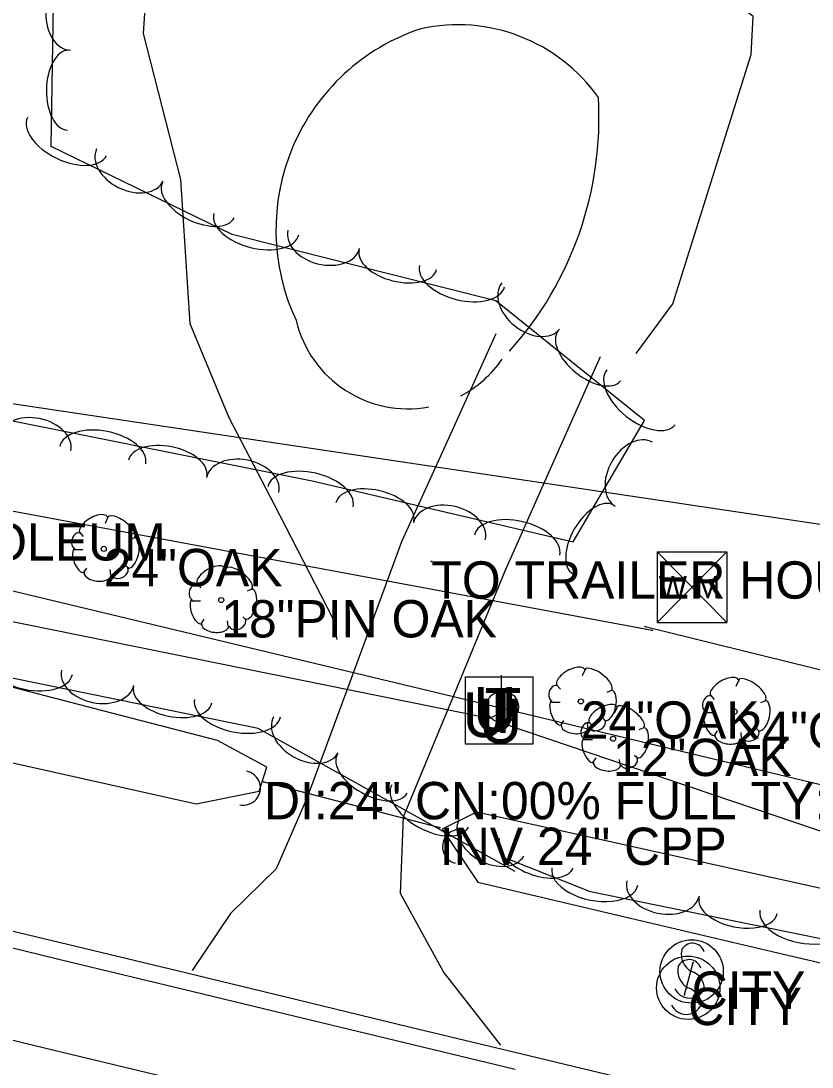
# Model space of a CAD drawing. Extents: x 1441650 to 1491889, y 345904 to 358319.
# Drawn here: x 1447105.6 to 1447211.5, y 354233 to 354373.1 of the extents above; entities that cross this region are included whole.
import ezdxf

# ---------------------------------------------------------------- set-up
doc = ezdxf.new("R2010")
doc.units = 0
for name, color, linetype in [('Default', 7, 'Continuous'), ('S_CROSS_DRAIN', 7, 'Continuous'), ('S_CROSS_DRAIN_ANNOT', 7, 'Continuous'), ('S_DITCHLINE', 7, 'Continuous'), ('S_DRG_PT_SYM', 7, 'Continuous'), ('S_EDGE_PAVEMENT', 7, 'Continuous'), ('S_GAS_UTILITIES', 7, 'Continuous'), ('S_GRAVEL_ROAD', 7, 'Continuous'), ('S_MSC_PT_SYM', 7, 'Continuous'), ('S_PARKING', 7, 'Continuous'), ('S_PAVEMENT_CROWN', 7, 'Continuous'), ('S_SANITARY_SEWER', 7, 'Continuous'), ('S_SHOULDER', 7, 'Continuous'), ('S_SIGN', 7, 'Continuous'), ('S_SIGN_ANNOT', 7, 'Continuous'), ('S_SURVEY_TEXT_ANNOT', 7, 'Continuous'), ('S_TELEPHONE_UTILITIES', 7, 'Continuous'), ('S_TREE', 7, 'Continuous'), ('S_TREE_ANNOT', 7, 'Continuous'), ('S_UNDERGROUND_CABLE', 7, 'Continuous'), ('S_UTILITY_POLE', 7, 'Continuous'), ('S_UTL_PT_SYM', 7, 'Continuous'), ('S_WATER_UTILITIES', 7, 'Continuous')]:
    doc.layers.add(name, color=color, linetype=linetype)

msp = doc.modelspace()

# ---------------------------------------------------------------- linework, layer by layer
at = {"layer": 'S_CROSS_DRAIN'}
msp.add_line((1447138.1, 354271.19), (1447161.65, 354265.07), dxfattribs=at)
for centre, start, end in [((1447135.32, 354270.38), 258.0748, 78.404), ((1447164.31, 354262.53), 74.2905, 254.6197)]:
    msp.add_arc(centre, 2.3, start, end, dxfattribs=at)
at = {"layer": 'S_DITCHLINE'}
for points in [[(1447014.4, 354304.98), (1447008.22, 354303.34), (1447008.1, 354301.63), (1447013.82, 354297.3), (1447027.41, 354293.43), (1447041, 354289.56), (1447054.58, 354285.69), (1447068.17, 354281.82), (1447083.39, 354278.43), (1447098.61, 354275.03), (1447113.82, 354271.64), (1447129.04, 354268.24), (1447137.46, 354269.97), (1447138.48, 354273.16), (1447131.87, 354276.76), (1447116.53, 354280.71), (1447101.19, 354284.67), (1447085.86, 354288.62), (1447070.52, 354292.58), (1447051.95, 354296.69), (1447033.38, 354300.79)], [(1447161.96, 354264.89), (1447166.74, 354257.76), (1447187.2, 354252.95), (1447207.67, 354248.14), (1447222.61, 354244.63), (1447237.56, 354241.11), (1447241.03, 354245), (1447236.15, 354250.98), (1447214.51, 354256.52), (1447190.54, 354261.84), (1447166.58, 354267.15)]]:
    msp.add_lwpolyline(points, close=True, dxfattribs=at)
at = {"layer": 'S_DRG_PT_SYM'}
for points in [[(1447138.1, 354271.19), (1447138.1, 354271.24), (1447138.1, 354271.19), (1447138.05, 354271.19), (1447138.1, 354271.19), (1447138.1, 354271.14), (1447138.1, 354271.19), (1447138.15, 354271.19)], [(1447161.65, 354265.07), (1447161.65, 354265.12), (1447161.65, 354265.07), (1447161.6, 354265.07), (1447161.65, 354265.07), (1447161.65, 354265.02), (1447161.65, 354265.07), (1447161.7, 354265.07)]]:
    msp.add_lwpolyline(points, dxfattribs=at)
at = {"layer": 'S_EDGE_PAVEMENT'}
msp.add_lwpolyline([(1446997.42, 354274.8), (1447013.33, 354270.95), (1447029.25, 354267.1), (1447045.16, 354263.25), (1447061.08, 354259.4), (1447073.93, 354256.31), (1447086.78, 354253.22), (1447099.63, 354250.12), (1447112.48, 354247.03), (1447127.3, 354243.45), (1447142.11, 354239.88), (1447156.93, 354236.3), (1447171.75, 354232.73)], dxfattribs=at)
at = {"layer": 'S_GAS_UTILITIES'}
msp.add_line((1446885.45, 354349.24), (1447571.1, 354184.98), dxfattribs=at)
at = {"layer": 'S_GRAVEL_ROAD'}
for points in [[(1447169.16, 354331.18), (1447162.85, 354317.26), (1447156.53, 354303.35), (1447150.21, 354286.23), (1447143.89, 354269.12), (1447139.73, 354259.54), (1447133.62, 354253.59), (1447128.48, 354245.96)], [(1447169.82, 354235.93), (1447162.16, 354245.78), (1447156.37, 354256.27), (1447156.77, 354266.53), (1447163.59, 354283), (1447170.41, 354299.47), (1447176.79, 354313.81), (1447183.18, 354328.15)]]:
    msp.add_lwpolyline(points, dxfattribs=at)
at = {"layer": 'S_MSC_PT_SYM'}
for points in [[(1447160.51, 354300.73), (1447160.51, 354300.78), (1447160.51, 354300.73), (1447160.45, 354300.73), (1447160.51, 354300.73), (1447160.51, 354300.68), (1447160.51, 354300.73), (1447160.55, 354300.73)], [(1447195.59, 354247.01), (1447195.59, 354247.06), (1447195.59, 354247.01), (1447195.54, 354247.01), (1447195.59, 354247.01), (1447195.59, 354246.96), (1447195.59, 354247.01), (1447195.64, 354247.01)], [(1447194.43, 354242.69), (1447194.43, 354242.74), (1447194.43, 354242.69), (1447194.38, 354242.69), (1447194.43, 354242.69), (1447194.43, 354242.64), (1447194.43, 354242.69), (1447194.48, 354242.69)]]:
    msp.add_lwpolyline(points, dxfattribs=at)
at = {"layer": 'S_PARKING'}
for points in [[(1447124.45, 354410.02), (1447121.91, 354371.4), (1447126.92, 354351.88), (1447128.15, 354332.56), (1447133.39, 354320.01), (1447139.48, 354308.33), (1447147.26, 354293.16), (1447147.84, 354290.26)], [(1447187.96, 354328.55), (1447192.83, 354335.21), (1447203.34, 354368.59), (1447203.62, 354373.67), (1447198.07, 354377.92), (1447164.19, 354388.17), (1447156.09, 354395.35), (1447147.19, 354406.44)]]:
    msp.add_lwpolyline(points, dxfattribs=at)
for centre, radius, start, end in [((1447164.04, 354349.49), 23.09, 35.3353, 102.3785), ((1447157.36, 354336.51), 15.35, 193.1661, 280.5955), ((1447157.36, 354336.51), 15.35, 297.4573, 325.5023)]:
    msp.add_arc(centre, radius, start, end, dxfattribs=at)
for centre, major_axis, ratio, start_param, end_param in [((1447168.07, 354345.12), (1.45, -28.35), 0.99957, 3.412588, 5.102149), ((1447136.22, 354360.13), (5.69, 46.41), 0.999648, 4.1024, 4.892431)]:
    msp.add_ellipse(centre, major_axis=major_axis, ratio=ratio, start_param=start_param, end_param=end_param, dxfattribs=at)
at = {"layer": 'S_PAVEMENT_CROWN'}
msp.add_lwpolyline([(1446994.19, 354263.09), (1447010.31, 354259.27), (1447026.42, 354255.46), (1447042.54, 354251.64), (1447058.65, 354247.83), (1447071.53, 354244.67), (1447084.41, 354241.52), (1447097.29, 354238.37), (1447110.17, 354235.22), (1447124.68, 354231.73)], dxfattribs=at)
at = {"layer": 'S_SANITARY_SEWER'}
msp.add_line((1447103.16, 354322.03), (1447217.3, 354305.02), dxfattribs=at)
at = {"layer": 'S_SHOULDER'}
msp.add_lwpolyline([(1447000.77, 354276.77), (1447016.09, 354272.9), (1447031.4, 354269.04), (1447046.72, 354265.17), (1447062.03, 354261.31), (1447074.75, 354258.28), (1447087.47, 354255.25), (1447100.18, 354252.23), (1447112.9, 354249.2), (1447127.78, 354245.61), (1447142.66, 354242.02), (1447157.54, 354238.42), (1447172.43, 354234.83), (1447192.48, 354230)], dxfattribs=at)
at = {"layer": 'S_SIGN'}
msp.add_line((1447194.43, 354242.69), (1447195.59, 354247.01), dxfattribs=at)
for centre in [(1447195.37, 354245.81), (1447194.91, 354243.63)]:
    msp.add_circle(centre, 4.24, dxfattribs=at)
for centre, radius, start, end in [((1447195.49, 354247.97), 1.62, 16.5258, 156.8957), ((1447196.53, 354248.07), 2.55, 167.1196, 241.9813), ((1447196.07, 354245.88), 2.55, 167.1196, 241.9813), ((1447195.03, 354245.78), 1.62, 16.5258, 156.8957), ((1447194.67, 354243.53), 2.38, 358.6529, 73.7063), ((1447195.11, 354244.42), 2.17, 204.641, 335.359), ((1447194.21, 354241.34), 2.38, 358.6529, 73.7063), ((1447194.65, 354242.23), 2.17, 204.641, 335.359)]:
    msp.add_arc(centre, radius, start, end, dxfattribs=at)
at = {"layer": 'S_TELEPHONE_UTILITIES'}
msp.add_lwpolyline([(1447165.1, 354276.26), (1447165.1, 354285.26), (1447174.1, 354285.26), (1447174.1, 354276.26)], close=True, dxfattribs=at)
at = {"layer": 'S_TREE'}
for p, q in [((1447117.2, 354306.65), (1447116.81, 354305.79)), ((1447113.4, 354304.63), (1447113.9, 354304.05)), ((1447120.76, 354303.86), (1447120.1, 354303.59)), ((1447112.74, 354302.31), (1447113.86, 354302.31)), ((1447113.9, 354299.13), (1447114.37, 354299.83)), ((1447117.58, 354298.86), (1447117.51, 354299.63)), ((1447119.99, 354299.75), (1447119.52, 354300.18)), ((1447132.92, 354299.79), (1447132.54, 354298.93)), ((1447129.13, 354297.77), (1447129.63, 354297.19)), ((1447136.49, 354297), (1447135.83, 354296.72)), ((1447128.47, 354295.45), (1447129.59, 354295.45)), ((1447129.63, 354292.27), (1447130.1, 354292.97)), ((1447133.31, 354292), (1447133.23, 354292.77)), ((1447135.71, 354292.89), (1447135.25, 354293.31)), ((1447181.09, 354286.23), (1447180.7, 354285.38)), ((1447177.29, 354284.21), (1447177.79, 354283.63)), ((1447201.68, 354284.84), (1447201.29, 354283.99)), ((1447184.65, 354283.44), (1447183.99, 354283.17)), ((1447197.88, 354282.83), (1447198.38, 354282.25)), ((1447176.63, 354281.89), (1447177.75, 354281.89)), ((1447205.24, 354282.05), (1447204.58, 354281.78)), ((1447185.4, 354281.22), (1447185.01, 354280.37)), ((1447197.22, 354280.5), (1447198.34, 354280.5)), ((1447177.79, 354278.71), (1447178.26, 354279.41)), ((1447181.47, 354278.44), (1447181.4, 354279.21)), ((1447181.6, 354279.21), (1447182.11, 354278.63)), ((1447183.88, 354279.33), (1447183.41, 354279.76)), ((1447188.97, 354278.43), (1447188.31, 354278.16)), ((1447198.38, 354277.33), (1447198.85, 354278.02)), ((1447202.06, 354277.06), (1447201.99, 354277.83)), ((1447204.47, 354277.95), (1447204, 354278.37)), ((1447180.95, 354276.88), (1447182.07, 354276.88)), ((1447182.11, 354273.71), (1447182.57, 354274.4)), ((1447188.19, 354274.33), (1447187.73, 354274.75)), ((1447185.79, 354273.44), (1447185.71, 354274.21))]:
    msp.add_line(p, q, dxfattribs=at)
for points in [[(1447171.74, 354259.21), (1447137.33, 354278.33), (1447103.25, 354285.3), (1447067.64, 354295.63), (1447065, 354316.31), (1447096.36, 354321.14), (1447144.53, 354311.51), (1447179.52, 354303.32), (1447189.07, 354319.59), (1447169.13, 354335.61), (1447133.86, 354344.5), (1447109.62, 354356.27), (1447109.96, 354378.13), (1447161.68, 354378.93), (1447187.36, 354378.55), (1447192.92, 354396.46), (1447176.13, 354407.57), (1447157.12, 354412.42), (1447136.53, 354414.66), (1447116.6, 354403.07), (1447103.72, 354406.56), (1447098.86, 354435.31), (1447113.9, 354458.57), (1447139.35, 354469.98)], [(1447554.08, 354354.01), (1447539.72, 354339.24), (1447517.03, 354329.25), (1447512.18, 354312.75), (1447525.65, 354293.75), (1447544.98, 354289.69), (1447561.15, 354278.87), (1447535.56, 354271.63), (1447514.59, 354266.45), (1447514.49, 354237.08), (1447509.92, 354214.08), (1447505.26, 354191.06), (1447488.43, 354184.2), (1447418.78, 354200.58), (1447350.99, 354219.59), (1447291.45, 354235.06), (1447229.94, 354246.67), (1447181.83, 354256.49), (1447170.79, 354260.87)]]:
    msp.add_lwpolyline(points, dxfattribs=at)
for centre in [(1447116.64, 354302.4), (1447132.37, 354295.54), (1447180.53, 354281.98), (1447201.12, 354280.6), (1447184.84, 354276.98)]:
    msp.add_circle(centre, 0.341, dxfattribs=at)
for centre, major_axis, ratio, start_param, end_param in [((1447112.28, 354374.12), (-0.08, -4.95), 0.685284, 3.141593, 6.283185), ((1447111.86, 354363.82), (-0.08, -5.35), 0.540678, 3.141593, 6.283185), ((1447111.71, 354357.62), (5.28, -2.56), 0.549866, 3.141593, 6.283185), ((1447120.15, 354353.81), (4.46, -2.16), 0.685044, 3.141593, 6.283185), ((1447129.3, 354349.08), (4.81, -2.34), 0.540489, 3.141593, 6.283185), ((1447137.07, 354345.88), (5.69, -1.43), 0.549864, 3.141593, 6.283185), ((1447146.11, 354343.87), (4.8, -1.21), 0.685043, 3.141593, 6.283185), ((1447156.03, 354341.1), (5.18, -1.31), 0.540488, 3.141593, 6.283185), ((1447164.63, 354338.93), (5.69, -1.43), 0.549864, 3.141593, 6.283185), ((1447173.8, 354334.91), (3.86, -3.1), 0.68507, 3.141593, 6.283185), ((1447181.67, 354328.25), (4.17, -3.35), 0.54051, 3.141593, 6.283185), ((1447188.58, 354322.7), (4.57, -3.68), 0.549887, 3.141593, 6.283185), ((1447107.38, 354316.51), (-4.86, 0.97), 0.685046, 3.141593, 6.283185), ((1447116.51, 354314.95), (-5.75, 1.15), 0.549867, 3.141593, 6.283185), ((1447125.2, 354313.21), (-5.24, 1.05), 0.54049, 3.141593, 6.283185), ((1447187.62, 354312.4), (-2.51, -4.27), 0.685301, 3.141593, 6.283185), ((1447135.25, 354310.94), (-4.86, 0.97), 0.685046, 3.141593, 6.283185), ((1447144.31, 354309.38), (-5.71, 1.34), 0.549865, 3.141593, 6.283185), ((1447152.95, 354307.36), (-5.21, 1.22), 0.540488, 3.141593, 6.283185), ((1447162.92, 354304.76), (-4.82, 1.13), 0.685043, 3.141593, 6.283185), ((1447182.18, 354303.65), (-2.71, -4.61), 0.540691, 3.141593, 6.283185), ((1447115.3, 354305.6), (1.86, 1.08), 0.471018, 0, 3.141593), ((1447118.96, 354305.28), (-1.81, 1.36), 0.405113, 3.141593, 6.283186), ((1447171.99, 354302.9), (-5.71, 1.34), 0.549865, 3.141593, 6.283185), ((1447113.07, 354303.49), (0.31, 1.03), 0.646762, 0, 3.141593), ((1447120.31, 354301.87), (0.46, 2.04), 0.482994, 3.141593, 6.283185), ((1447113.37, 354300.84), (-0.61, 1.6), 0.420543, 6.283185, 9.424777), ((1447118.79, 354299.35), (1.09, 0.46), 0.711534, 3.141592, 6.283185), ((1447131.03, 354298.74), (1.86, 1.08), 0.471018, 0, 3.141593), ((1447134.68, 354298.42), (-1.81, 1.36), 0.405113, 3.141593, 6.283186), ((1447115.83, 354299.06), (-1.83, 0.19), 0.529943, 0, 3.141593), ((1447128.8, 354296.63), (0.31, 1.03), 0.646762, 0, 3.141593), ((1447136.04, 354295.01), (0.46, 2.04), 0.482994, 3.141593, 6.283185), ((1447129.1, 354293.98), (-0.61, 1.6), 0.420543, 6.283185, 9.424777), ((1447134.52, 354292.49), (1.09, 0.46), 0.711534, 3.141592, 6.283185), ((1447131.56, 354292.2), (-1.83, 0.19), 0.529943, 0, 3.141593), ((1447106.69, 354286.76), (5.75, -1.17), 0.549867, 3.141593, 6.283185), ((1447115.82, 354285.16), (4.85, -0.99), 0.685045, 3.141593, 6.283185), ((1447179.19, 354285.18), (1.86, 1.08), 0.471018, 0, 3.141593), ((1447182.85, 354284.86), (-1.81, 1.36), 0.405113, 3.141593, 6.283186), ((1447176.96, 354283.07), (0.31, 1.03), 0.646762, 0, 3.141593), ((1447199.78, 354283.8), (1.86, 1.08), 0.471018, 0, 3.141593), ((1447203.44, 354283.48), (-1.81, 1.36), 0.405113, 3.141593, 6.283186), ((1447125.86, 354282.84), (5.24, -1.07), 0.54049, 3.141593, 6.283185), ((1447184.2, 354281.45), (0.46, 2.04), 0.482994, 3.141593, 6.283185), ((1447197.55, 354281.69), (0.31, 1.03), 0.646762, 0, 3.141593), ((1447134.55, 354281.07), (5.75, -1.17), 0.549867, 3.141593, 6.283185), ((1447177.26, 354280.42), (-0.61, 1.6), 0.420543, 6.283185, 9.424777), ((1447183.51, 354280.18), (1.86, 1.08), 0.471018, 0, 3.141593), ((1447187.16, 354279.86), (-1.81, 1.36), 0.405113, 3.141593, 6.283186), ((1447204.79, 354280.07), (0.46, 2.04), 0.482994, 3.141593, 6.283185), ((1447143.72, 354277.51), (4.33, -2.41), 0.685048, 3.141593, 6.283185), ((1447197.85, 354279.04), (-0.61, 1.6), 0.420543, 6.283185, 9.424777), ((1447179.72, 354278.64), (-1.83, 0.19), 0.529943, 0, 3.141593), ((1447181.27, 354278.07), (0.31, 1.03), 0.646762, 0, 3.141593), ((1447182.68, 354278.93), (1.09, 0.46), 0.711534, 3.141592, 6.283185), ((1447188.52, 354276.45), (0.46, 2.04), 0.482994, 3.141593, 6.283185), ((1447200.31, 354277.25), (-1.83, 0.19), 0.529943, 0, 3.141593), ((1447203.27, 354277.55), (1.09, 0.46), 0.711534, 3.141592, 6.283185), ((1447181.58, 354275.42), (-0.61, 1.6), 0.420543, 6.283185, 9.424777), ((1447152.59, 354272.28), (4.67, -2.6), 0.540492, 3.141593, 6.283185), ((1447187, 354273.93), (1.09, 0.46), 0.711534, 3.141592, 6.283185), ((1447184.04, 354273.64), (-1.83, 0.19), 0.529943, 0, 3.141593), ((1447160.35, 354267.97), (5.13, -2.85), 0.549869, 3.141593, 6.283185), ((1447168.56, 354263.7), (4.33, -2.41), 0.685048, 3.141593, 6.283185), ((1447174.57, 354261.65), (4.94, -1.96), 0.544359, 3.141582, 6.283174), ((1447182.41, 354258.54), (5.75, -1.17), 0.550084, 3.141593, 6.283186), ((1447191.54, 354256.94), (4.86, -0.99), 0.685316, 3.141594, 6.283186), ((1447201.58, 354254.63), (5.24, -1.07), 0.540704, 3.141593, 6.283186), ((1447210.27, 354252.85), (5.75, -1.17), 0.550084, 3.141593, 6.283186)]:
    msp.add_ellipse(centre, major_axis=major_axis, ratio=ratio, start_param=start_param, end_param=end_param, dxfattribs=at)
at = {"layer": 'S_UNDERGROUND_CABLE'}
for p, q in [((1447007.52, 354312.22), (1447168.33, 354279.74)), ((1447168.33, 354279.74), (1447169.76, 354280.46)), ((1447169.76, 354280.46), (1447170.52, 354278.89)), ((1447170.52, 354278.89), (1447252.04, 354251.28))]:
    msp.add_line(p, q, dxfattribs=at)
at = {"layer": 'S_UTILITY_POLE'}
msp.add_line((1447169.92, 354283.38), (1447169.92, 354285.49), dxfattribs=at)
msp.add_circle((1447170.04, 354281.24), 2.13, dxfattribs=at)
at = {"layer": 'S_UTL_PT_SYM'}
for points in [[(1447189.13, 354292.01), (1447189.13, 354292.06), (1447189.13, 354292.01), (1447189.08, 354292.01), (1447189.13, 354292.01), (1447189.13, 354291.96), (1447189.13, 354292.01), (1447189.18, 354292.01)], [(1447190.1, 354291.52), (1447190.1, 354291.57), (1447190.1, 354291.52), (1447190.05, 354291.52), (1447190.1, 354291.52), (1447190.1, 354291.47), (1447190.1, 354291.52), (1447190.15, 354291.52)]]:
    msp.add_lwpolyline(points, dxfattribs=at)
at = {"layer": 'S_WATER_UTILITIES'}
for p, q in [((1447101.71, 354307.99), (1447190.1, 354291.52)), ((1447190.76, 354302.01), (1447200.1, 354302.01)), ((1447190.76, 354302.01), (1447190.76, 354292.52)), ((1447190.76, 354302.01), (1447200.1, 354292.52)), ((1447200.1, 354302.01), (1447190.76, 354292.52)), ((1447200.1, 354302.01), (1447200.1, 354292.52)), ((1447190.76, 354292.52), (1447200.1, 354292.52)), ((1447189.13, 354292.01), (1447227.93, 354282.41))]:
    msp.add_line(p, q, dxfattribs=at)

# ---------------------------------------------------------------- texts
at = {"layer": 'Default'}
for p in [(1447164.7, 354277.19), (1447166.13, 354277.92), (1447166.89, 354276.35)]:
    msp.add_text('U', height=6, rotation=360, dxfattribs=at).set_placement(p)
at = {"layer": 'S_CROSS_DRAIN_ANNOT'}
for s, p in [('DI:24" CN:00% FULL TY:CPP', (1447138.1, 354266.19)), ('INV 24" CPP', (1447161.65, 354260.07))]:
    msp.add_text(s, height=5, dxfattribs=at).set_placement(p)
at = {"layer": 'S_SIGN_ANNOT'}
for s, p in [('ENTERPRISE PETROLEUM', (1447038.75, 354300.84)), ('CITY LIMIT SIGN', (1447195.37, 354240.81)), ('CITY LIMIT SIGN', (1447194.91, 354238.63))]:
    msp.add_text(s, height=5, dxfattribs=at).set_placement(p)
at = {"layer": 'S_SURVEY_TEXT_ANNOT'}
msp.add_text('TO TRAILER HOUSE', height=5, dxfattribs=at).set_placement((1447160.51, 354295.73))
at = {"layer": 'S_TELEPHONE_UTILITIES'}
msp.add_text('T', height=6, rotation=360, dxfattribs=at).set_placement((1447167.66, 354277.76))
at = {"layer": 'S_TREE_ANNOT'}
for s, p in [('24"OAK', (1447116.64, 354297.4)), ('18"PIN OAK', (1447132.37, 354290.54)), ('24"OAK', (1447180.53, 354276.98)), ('24"OAK', (1447201.12, 354275.6)), ('12"OAK', (1447184.84, 354271.98))]:
    msp.add_text(s, height=5, dxfattribs=at).set_placement(p)
at = {"layer": 'S_WATER_UTILITIES'}
msp.add_text('W M', height=3, rotation=360, dxfattribs=at).set_placement((1447190.96, 354295.78))

doc.saveas('drawing.dxf')
